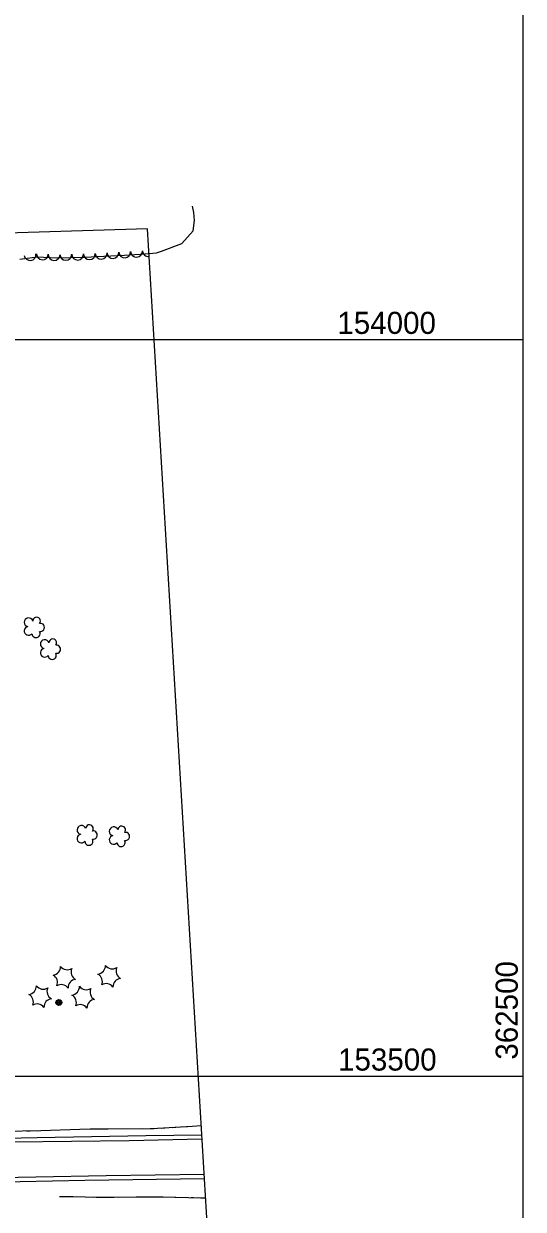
# Model space of a CAD drawing. Extents: x 353423 to 364002, y 127000 to 201942.
# Drawn here: x 362161 to 362500, y 153410 to 154214 of the extents above; entities that cross this region are included whole.
import ezdxf

# ---------------------------------------------------------------- set-up
doc = ezdxf.new("R2010")
doc.units = 0
for name, color, linetype in [('E_DTM_SlopeTop', 7, 'Continuous'), ('E_FEN_Generic', 7, 'Continuous'), ('E_LAND_BrushLine', 7, 'Continuous'), ('E_LAND_TreeLine', 7, 'Continuous'), ('E_RDWY_Gravel', 7, 'Continuous'), ('E_STRUCT_WingWall', 7, 'Continuous')]:
    doc.layers.add(name, color=color, linetype=linetype)

msp = doc.modelspace()

# ---------------------------------------------------------------- linework, layer by layer
at = {"layer": 'E_DTM_SlopeTop'}
for points in [[(362281.78, 153460), (362243.93, 153459.44), (362170.03, 153458.13), (362115.4, 153456.98), (362066.25, 153456.21), (362019.11, 153455.19), (361966.89, 153454.03), (361912.18, 153452.74), (361852.41, 153451.97), (361792.58, 153450.66), (361713.9, 153449.07), (361656.15, 153448.43), (361591.86, 153446.28), (361543.43, 153445.88), (361492.08, 153445.26), (361425.72, 153443.83), (361387.5, 153443.37), (361347.37, 153442.44), (361298.17, 153441.95), (361258.45, 153441.43), (361201.39, 153440.3), (361145.9, 153438.78), (361097.32, 153438.2), (361036.92, 153437.01)], [(361054.36, 153435.13), (361127.98, 153436.14), (361199.68, 153437.36), (361283.81, 153439.32), (361351.14, 153440.65), (361419, 153441.7), (361489.43, 153442.95), (361579.78, 153444.5), (361640.29, 153445.69), (361727.41, 153447.21), (361805.33, 153448.74), (361879.95, 153450.12), (361964.62, 153451.65), (362057.08, 153453.35), (362154.16, 153455.33), (362232.61, 153456.39), (362281.93, 153457.47)], [(362283.38, 153433.3), (362216.84, 153432.21), (362121.22, 153430.43), (362043.1, 153428.77), (361946.58, 153426.75), (361868.89, 153425.41), (361766.26, 153423.52), (361676.05, 153421.65), (361594.87, 153420.14), (361526.58, 153419.1), (361436.59, 153417.5), (361361.57, 153416.29), (361274.81, 153414.69), (361193.87, 153412.71), (361092.19, 153411.05), (361016.46, 153410.07), (360934.39, 153408.93)], [(361114.05, 153408.83), (361172.21, 153409.8), (361243.98, 153411.41), (361301.47, 153412.85), (361366.46, 153413.43), (361424.25, 153414.1), (361489.15, 153415.33), (361556.15, 153416.65), (361611.97, 153417.76), (361689, 153419.54), (361763.48, 153420.77), (361847.89, 153422.26), (361913.58, 153423.89), (361996.48, 153425.01), (362063.45, 153426.35), (362136.33, 153428.08), (362202.51, 153429.38), (362283.56, 153430.4)]]:
    msp.add_lwpolyline(points, dxfattribs=at)
at = {"layer": 'E_FEN_Generic'}
msp.add_line((362276.01, 154073.82), (362276.74, 154080.72), dxfattribs=at)
for points in [[(362276.74, 154080.72), (362276.32, 154086.19), (362275.59, 154090.43)], [(362158.29, 154054.52), (362170.04, 154056.09), (362183.19, 154055.44), (362202.43, 154055.95), (362215.37, 154056.5), (362229.24, 154057.27), (362243.33, 154058.08), (362250.95, 154058.68), (362254.4, 154059.94), (362268.26, 154065.22), (362276.01, 154073.82)], [(362158.29, 154054.52), (362170.04, 154056.09), (362183.19, 154055.44), (362202.43, 154055.95), (362215.37, 154056.5), (362229.24, 154057.27), (362243.33, 154058.08), (362245.86, 154058.28)]]:
    msp.add_lwpolyline(points, dxfattribs=at)
for centre, radius, start, end in [((362165.25, 154057.57), 4.01, 187.6205, 7.60518), ((362173.61, 154058.01), 4.01, 177.1683, 357.15298), ((362181.62, 154057.62), 4.01, 177.1683, 357.15298), ((362189.48, 154057.71), 4.01, 181.53812, 1.5228), ((362197.5, 154057.92), 4.01, 181.53812, 1.5228), ((362205.48, 154058.18), 4.01, 182.41809, 2.40276), ((362213.5, 154058.52), 4.01, 182.41809, 2.40276), ((362221.48, 154058.94), 4.01, 183.182, 3.16668), ((362229.49, 154059.38), 4.01, 183.32309, 3.30777), ((362237.5, 154059.85), 4.01, 183.32309, 3.30777), ((362245.46, 154060.36), 4.01, 184.51044, 277.36913), ((362164.25, 153808), 2.97, 17.13057, 260.10384), ((362169.71, 153808.86), 2.61, 321.8358, 179.76841), ((362172.25, 153804.51), 2.78, 259.12766, 100.1387), ((362164.25, 153802.14), 2.97, 99.47975, 320.71364), ((362169.33, 153800.38), 2.78, 182.45064, 30.22364), ((362175.21, 153793.2), 2.97, 17.13057, 260.10384), ((362180.66, 153794.07), 2.61, 321.8358, 179.76841), ((362183.21, 153789.72), 2.78, 259.12766, 100.1387), ((362175.21, 153787.35), 2.97, 99.47975, 320.71364), ((362180.28, 153785.59), 2.78, 182.45064, 30.22364), ((362205.55, 153667.96), 2.61, 321.8358, 179.76841), ((362200.1, 153667.1), 2.97, 17.13057, 260.10384), ((362200.1, 153661.24), 2.97, 99.47975, 320.71364), ((362208.1, 153663.61), 2.78, 259.12766, 100.1387), ((362221.98, 153666.18), 2.97, 17.13057, 260.10384), ((362221.97, 153660.32), 2.97, 99.47975, 320.71364), ((362227.43, 153667.04), 2.61, 321.8358, 179.76841), ((362229.97, 153662.69), 2.78, 259.12766, 100.1387), ((362205.17, 153659.48), 2.78, 182.45064, 30.22364), ((362227.05, 153658.56), 2.78, 182.45064, 30.22364), ((362180.2, 153574.29), 5.72, 276.26743, 2.03234), ((362190.54, 153577.88), 5.72, 216.26743, 302.03234), ((362210.7, 153574.95), 5.72, 276.26743, 2.03234), ((362221.04, 153578.54), 5.72, 216.26743, 302.03234), ((362178.14, 153563.55), 5.72, 336.26742, 62.03233), ((362198.82, 153570.72), 5.72, 156.26741, 242.03233), ((362208.64, 153564.2), 5.72, 336.26742, 62.03233), ((362227.25, 153560.63), 5.72, 96.26741, 182.03233), ((362229.31, 153571.38), 5.72, 156.26741, 242.03233), ((362163.84, 153561.13), 5.72, 276.26743, 2.03234), ((362174.17, 153564.72), 5.72, 216.26743, 302.03234), ((362182.45, 153557.57), 5.72, 156.26741, 242.03233), ((362186.42, 153556.39), 5.72, 36.26741, 122.03233), ((362196.76, 153559.98), 5.72, 96.26741, 182.03233), ((362193.04, 153560.73), 5.72, 276.26743, 2.03234), ((362203.38, 153564.32), 5.72, 216.26743, 302.03234), ((362211.65, 153557.16), 5.72, 156.26741, 242.03233), ((362216.92, 153557.04), 5.72, 36.26741, 122.03233), ((362161.78, 153550.39), 5.72, 336.26742, 62.03233), ((362180.39, 153546.82), 5.72, 96.26741, 182.03233), ((362190.98, 153549.99), 5.72, 336.26742, 62.03233), ((362209.59, 153546.42), 5.72, 96.26741, 182.03233), ((362170.05, 153543.23), 5.72, 36.26741, 122.03233), ((362199.26, 153542.83), 5.72, 36.26741, 122.03233)]:
    msp.add_arc(centre, radius, start, end, dxfattribs=at)
at = {"layer": 'E_LAND_BrushLine'}
for centre, radius in [((362184.8, 153549.95), 2.02), ((362184.78, 153549.95), 1.52), ((362184.82, 153549.96), 1.01), ((362184.81, 153549.96), 0.502)]:
    msp.add_circle(centre, radius, dxfattribs=at)
at = {"layer": 'E_LAND_TreeLine'}
for p, q in [((362500, 152500), (362500, 155000)), ((359000, 154000), (362500, 154000)), ((359000, 153500), (362500, 153500))]:
    msp.add_line(p, q, dxfattribs=at)
at = {"layer": 'E_RDWY_Gravel'}
msp.add_lwpolyline([(361459.32, 152809.18), (362299.86, 153158.83), (362244.86, 154074.96), (360626.65, 154025.33), (360594.88, 154683.26)], dxfattribs=at)
at = {"layer": 'E_STRUCT_WingWall'}
for points in [[(362281.41, 153466.17), (362275.25, 153465.78), (362247.9, 153464.16), (362218.28, 153464.1), (362198.98, 153463.77), (362172.45, 153462.76), (362147.44, 153462.38), (362131, 153462.37), (362118.73, 153461.73), (362107.15, 153461.76)], [(362165.25, 153462.65), (362162.77, 153462.61)], [(362206.02, 153463.89), (362198.98, 153463.77), (362172.45, 153462.76), (362170.19, 153462.73)], [(362241.87, 153464.15), (362218.28, 153464.1), (362206.02, 153463.89)], [(362249.29, 153464.24), (362247.9, 153464.16), (362246.82, 153464.16)], [(362256.7, 153464.68), (362254.23, 153464.53)], [(362264.1, 153465.12), (362261.64, 153464.97)], [(362281.41, 153466.17), (362275.25, 153465.78), (362269.04, 153465.41)], [(362208.08, 153417.63), (362202.64, 153417.87), (362194.46, 153417.95), (362188.35, 153418.07), (362185.17, 153418.14)], [(362284.35, 153417.26), (362281.47, 153417.22), (362255.69, 153417.8), (362237.19, 153417.8), (362221.17, 153417.52), (362210.19, 153417.54), (362202.64, 153417.87), (362194.46, 153417.95), (362188.35, 153418.07), (362185.17, 153418.14)], [(362212.82, 153417.53), (362211.24, 153417.54)], [(362217.57, 153417.53), (362215.99, 153417.53)], [(362222.32, 153417.54), (362221.17, 153417.52), (362220.74, 153417.52)], [(362248.43, 153417.8), (362237.19, 153417.8), (362225.48, 153417.6)], [(362271.36, 153417.45), (362255.69, 153417.8), (362248.43, 153417.8)], [(362276.11, 153417.34), (362274.53, 153417.38)], [(362280.85, 153417.23), (362279.27, 153417.27)], [(362284.35, 153417.26), (362284.02, 153417.25)]]:
    msp.add_lwpolyline(points, dxfattribs=at)

# ---------------------------------------------------------------- texts
at = {"layer": 'E_LAND_TreeLine'}
for s, p in [('  154000  ', (362362.64, 154003.75)), ('  153500  ', (362363.11, 153503.75))]:
    msp.add_text(s, height=15, dxfattribs=at).set_placement(p)
msp.add_text('  362500  ', height=15, rotation=90, dxfattribs=at).set_placement((362496.25, 153500))

doc.saveas('drawing.dxf')
